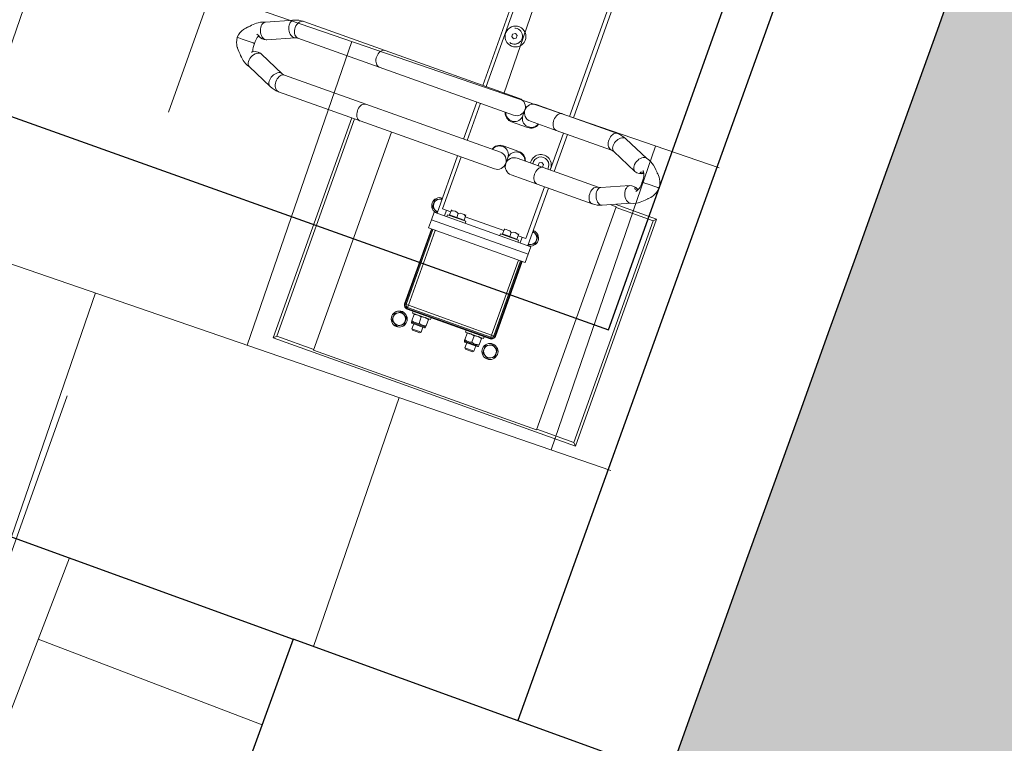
# Model space of a CAD drawing. Header units: metres. Extents: x 134157 to 138734, y 451157 to 455772.
# Tile 456 of 656: x 136560.999 to 136562.225, y 453803.805 to 453804.706. Entities that reach past the tile are written whole.
import ezdxf

# ---------------------------------------------------------------- set-up
doc = ezdxf.new("R2010")
doc.units = ezdxf.units.M
doc.linetypes.add('HIDDEN__G5', pattern=[1.125, 0.75, -0.375])
doc.linetypes.add('TR18X20__G2', pattern=[2.6, 1, -0.4, 0, -0.4, 0, -0.4, 0, -0.4])
doc.layers.add('-DR-alg-hulplijnen', color=210, linetype='Continuous', plot=False)
doc.layers.add('-DR-alg-hulplijnen kantverharding asflast nieuwe fietsstraat', color=7, linetype='Continuous', true_color=0xff9429, plot=False)
doc.layers.add('-DR-nw-gr-arc-gras', color=7, linetype='Continuous', true_color=0xb5d5a4)
for name, color, linetype in [('-DR-nw-inr-fietsparkeren Tulip enkele beugel', 2, 'Continuous'), ('-DR-nw-inr-fietsparkeren Tulip Traverse', 2, 'Continuous'), ('-DR-nw-maatvoering', 3, 'Continuous'), ('-DR-nw-vh-band 18-20x25', 2, 'TR18X20__G2'), ('-DR-nw-vh-band inritband 500x140x500mm', 2, 'Continuous'), ('-DR-nw-vh-kantverharding', 3, 'Continuous'), ('-DR-nw-vh-scheiding verhardingen trottoir', 1, 'Continuous'), ('VELOPA-FIG15', 1, 'Continuous'), ('VELOPA-FIG25', 1, 'Continuous')]:
    doc.layers.add(name, color=color, linetype=linetype)
for name, color, linetype, lineweight in [('-DR-nw-rio-HWA 125', 170, 'HIDDEN__G5', 13), ('-DR-nw-vh-arc-dubbelklinkers inritten', 253, 'Continuous', 9), ('-DR-nw-vh-arc-tegels 300x300x45', 253, 'Continuous', 9)]:
    doc.layers.add(name, color=color, linetype=linetype, lineweight=lineweight)
doc.layers.add('-DR-nw-vh-arc-asfalt fietsstraat rood', color=7, linetype='Continuous', lineweight=9, true_color=0xdfbfc7)
doc.layers.add('-DR-nw-vh-arc-sbs kf bruinrood rabat halfsteens', color=7, linetype='Continuous', lineweight=9, true_color=0xb88485)
doc.styles.add('2-5TXT', font='arial.ttf')
doc.styles.add('Drong', font='txt', dxfattribs={"height": 1.8})
doc.dimstyles.new('Drong', dxfattribs={"dimtxt": 1.8, "dimasz": 2.5, "dimexe": 0, "dimexo": 0, "dimgap": 0.9, "dimtad": 1, "dimzin": 0, "dimdsep": 46, "dimtxsty": 'Drong', "dimblk": 'dimblk-wit', "dimcen": 0, "dimse1": 1, "dimse2": 1, "dimclrd": 256, "dimclre": 1, "dimclrt": 7, "dimadec": 0, "dimazin": 0, "dimtfac": 1, "dimtmove": 0, "dimatfit": 3, "dimfxl": 1, "dimtolj": 1, "dimtzin": 0, "dimarcsym": 0})
doc.dimstyles.new('VELOPA-drukwerk', dxfattribs={"dimscale": 0, "dimtxt": 2.5, "dimasz": 2, "dimexe": 1, "dimexo": 1, "dimgap": 1, "dimtad": 1, "dimdec": 0, "dimdsep": 46, "dimtxsty": '2-5TXT', "dimcen": 8, "dimadec": 1, "dimazin": 0, "dimtfac": 1, "dimtdec": 0, "dimtmove": 0, "dimatfit": 3, "dimfxl": 1, "dimtolj": 1, "dimtzin": 0, "dimarcsym": 0})
pattern_1 = [(115.335625, (136419.71802, 453326.2367), (-0.223681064, -0.105903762), [0.06, -0.187485]), (205.335625, (136419.71802, 453326.2367), (0.105903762, -0.223681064), [0.06, -0.187485])]

# ---------------------------------------------------------------- blocks, each defined once
blk = doc.blocks.new('*U624')
blk.add_lwpolyline([(1.8773, 5.1697), (1.4073, 5.3404), (1.2366, 4.8704), (1.7066, 4.6997)])
blk = doc.blocks.new('dimblk-wit')
at = {"color": 7}
blk.add_line((0, -0.33333), (0, 0.33333), dxfattribs=at)
blk.add_solid([(0, 0), (-0.8, 0.2), (-0.8, -0.2)], dxfattribs=at)
blk = doc.blocks.new('*D625')
at = {"layer": '-DR-nw-maatvoering', "lineweight": -2, "transparency": 16777216}
blk.add_line((136560.9555, 453798.7543), (136562.4914, 453802.984), dxfattribs=at)
at = {"layer": 'Defpoints', "color": 0, "transparency": 16777216}
for p in [(136561.3391, 453803.9344, 1.914), (136562.6621, 453803.454), (136559.4619, 453798.7647, 1.914)]:
    blk.add_point(p, dxfattribs=at)
at = {"layer": '-DR-nw-maatvoering', "lineweight": -2, "transparency": 16777216, "xscale": 0.5, "yscale": 0.5, "zscale": 0.5}
for p, rotation in [((136562.6621, 453803.454), 70.04276872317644), ((136560.7849, 453798.2843), 250.0427687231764)]:
    blk.add_blockref('dimblk-wit', p, dxfattribs=dict(at, rotation=rotation))
at = {"layer": '-DR-nw-maatvoering', "color": 7, "transparency": 16777216, "insert": (136561.3816, 453800.9933), "char_height": 0.36, "attachment_point": 5, "rotation": 70.0428, "style": 'Drong'}
blk.add_mtext('\\A1;5.50', dxfattribs=at)
blk = doc.blocks.new('*D482')
at = {"layer": '-DR-alg-hulplijnen', "color": 0, "lineweight": -2, "ltscale": 4, "transparency": 16777216}
for p, q in [((0, -770.7), (0, -1064.7)), ((3625, -770.7), (3625, -1064.7)), ((41.4, -1044), (3583.6, -1044))]:
    blk.add_line(p, q, dxfattribs=at)
at = {"layer": '-DR-alg-hulplijnen', "color": 0, "ltscale": 4, "transparency": 16777216}
for points in [[(41.4, -1037.1), (41.4, -1050.9), (0, -1044)], [(3583.6, -1037.1), (3583.6, -1050.9), (3625, -1044)]]:
    blk.add_solid(points, dxfattribs=at)
at = {"layer": 'Defpoints', "color": 0, "ltscale": 4, "transparency": 16777216}
for p in [(0, -750), (3625, -750), (3625, -1044)]:
    blk.add_point(p, dxfattribs=at)
at = {"layer": '-DR-alg-hulplijnen', "color": 0, "ltscale": 4, "transparency": 16777216, "insert": (1812.5, -996.8), "char_height": 51.79, "attachment_point": 5, "style": '2-5TXT'}
blk.add_mtext('\\A1;3625', dxfattribs=at)
blk = doc.blocks.new('Tulip Traverse')
at = {"layer": 'VELOPA-FIG15', "color": 252, "linetype": 'Continuous', "lineweight": 9}
for p, q in [((2945, -64), (2945, 64)), ((2935, 50), (2927.5, 50)), ((2956, 55), (3055, 55)), ((3055, 60), (3055, 59.3)), ((3055, 58), (3055, 59.3)), ((3055, 55), (3055, 58)), ((3055, 55), (3055, -55)), ((3058, 55), (3055, 55)), ((3059.3, 55), (3058, 55)), ((3060, 55), (3059.3, 55)), ((3073.5, 25.6), (3073.5, 44.4)), ((3073.5, -44.4), (3073.5, -25.6)), ((2935, -50), (2927.5, -50)), ((3055, -55), (2956, -55)), ((3055, -55), (3058, -55)), ((3055, -55), (3055, -58)), ((3055, -58), (3055, -59.3)), ((3055, -59.3), (3055, -60)), ((3059.3, -55), (3058, -55)), ((3060, -55), (3059.3, -55))]:
    blk.add_line(p, q, dxfattribs=at)
at = {"layer": 'VELOPA-FIG15', "color": 252, "linetype": 'Continuous', "lineweight": 9, "flags": 128}
for points in [[(2788.7, 121.5), (2788.4, 120.9), (2787.6, 119.9), (2786.5, 119.2), (2785.2, 118.6), (2783.6, 118.3), (2781.9, 118.2), (2780.1, 118.4), (2778.2, 118.8), (2776.3, 119.4), (2774.5, 120.2), (2772.9, 121.3), (2771.4, 122.4), (2770.2, 123.7), (2769.2, 125.1), (2768.6, 126.4), (2768.2, 127.8), (2768.2, 129.1), (2768.6, 130.3)], [(2836.3, 121.5), (2836.6, 120.9), (2837.4, 119.9), (2838.5, 119.2), (2839.8, 118.6), (2841.4, 118.3), (2843.1, 118.2), (2844.9, 118.4), (2846.8, 118.8), (2848.7, 119.4), (2850.5, 120.2), (2852.1, 121.3), (2853.6, 122.4), (2854.8, 123.7), (2855.8, 125.1), (2856.4, 126.4), (2856.8, 127.8), (2856.8, 129.1), (2856.4, 130.3)], [(2788, 118.1), (2787.8, 116.8), (2787.3, 115.5), (2786.4, 114.4), (2785.3, 113.3), (2783.9, 112.4), (2782.2, 111.7), (2780.4, 111.2), (2778.5, 110.9), (2776.5, 110.9), (2774.6, 111), (2772.7, 111.4), (2770.9, 112.1), (2769.4, 112.9), (2768.1, 113.8), (2767.1, 115), (2766.4, 116.2), (2766, 117.4), (2766, 118.1)], [(2837, 118.1), (2837.2, 116.8), (2837.7, 115.5), (2838.6, 114.4), (2839.7, 113.3), (2841.1, 112.4), (2842.8, 111.7), (2844.6, 111.2), (2846.5, 110.9), (2848.5, 110.9), (2850.4, 111), (2852.3, 111.4), (2854.1, 112.1), (2855.6, 112.9), (2856.9, 113.8), (2857.9, 115), (2858.6, 116.2), (2859, 117.4), (2859, 118.1)], [(2788, 45.1), (2787.8, 43.9), (2787.3, 42.6), (2786.4, 41.4), (2785.3, 40.4), (2783.9, 39.5), (2782.2, 38.8), (2780.4, 38.3), (2778.5, 38), (2776.5, 37.9), (2774.6, 38.1), (2772.7, 38.5), (2770.9, 39.1), (2769.4, 39.9), (2768.1, 40.9), (2767.1, 42), (2766.4, 43.2), (2766, 44.5), (2766, 45.1)], [(2837, 45.1), (2837.2, 43.9), (2837.7, 42.6), (2838.6, 41.4), (2839.7, 40.4), (2841.1, 39.5), (2842.8, 38.8), (2844.6, 38.3), (2846.5, 38), (2848.5, 37.9), (2850.4, 38.1), (2852.3, 38.5), (2854.1, 39.1), (2855.6, 39.9), (2856.9, 40.9), (2857.9, 42), (2858.6, 43.2), (2859, 44.5), (2859, 45.1)], [(2788, -189), (2787.8, -190.3), (2787.3, -191.6), (2786.4, -192.7), (2785.3, -193.8), (2783.9, -194.7), (2782.2, -195.4), (2780.4, -196), (2778.5, -196.3), (2776.5, -196.3), (2774.6, -196.1), (2772.7, -195.7), (2770.9, -195.1), (2769.4, -194.3), (2768.1, -193.3), (2767.1, -192.2), (2766.4, -190.9), (2766, -189.6), (2766, -189)], [(2837, -189), (2837.2, -190.3), (2837.7, -191.6), (2838.6, -192.7), (2839.7, -193.8), (2841.1, -194.7), (2842.8, -195.4), (2844.6, -196), (2846.5, -196.3), (2848.5, -196.3), (2850.4, -196.1), (2852.3, -195.7), (2854.1, -195.1), (2855.6, -194.3), (2856.9, -193.3), (2857.9, -192.2), (2858.6, -190.9), (2859, -189.6), (2859, -189)], [(2788, -296.7), (2787.8, -298.1), (2787.3, -299.3), (2786.4, -300.5), (2785.3, -301.6), (2783.9, -302.5), (2782.2, -303.2), (2780.4, -303.7), (2778.5, -304), (2776.5, -304.1), (2774.6, -303.9), (2772.7, -303.5), (2770.9, -302.9), (2769.4, -302.1), (2768.1, -301.1), (2767.1, -299.9), (2766.4, -298.7), (2766, -297.4), (2766, -296.7)], [(2789.1, -301.9), (2788.9, -303.2), (2788.4, -304.6), (2787.6, -306), (2786.5, -307.3), (2785.2, -308.6), (2783.6, -309.7), (2781.9, -310.6), (2780.1, -311.4), (2778.2, -311.9), (2776.3, -312.1), (2774.5, -312.2), (2772.9, -312), (2771.4, -311.5), (2770.2, -310.8), (2769.2, -309.9), (2768.6, -308.9)], [(2788.7, -300), (2788.9, -300.6), (2789.1, -301.9)], [(2836.3, -300), (2836.1, -300.6), (2835.9, -301.9)], [(2835.9, -301.9), (2836.1, -303.2), (2836.6, -304.6), (2837.4, -306), (2838.5, -307.3), (2839.8, -308.6), (2841.4, -309.7), (2843.1, -310.6), (2844.9, -311.4), (2846.8, -311.9), (2848.7, -312.1), (2850.5, -312.2), (2852.1, -312), (2853.6, -311.5), (2854.8, -310.8), (2855.8, -309.9), (2856.4, -308.9)], [(2837, -296.7), (2837.2, -298.1), (2837.7, -299.3), (2838.6, -300.5), (2839.7, -301.6), (2841.1, -302.5), (2842.8, -303.2), (2844.6, -303.7), (2846.5, -304), (2848.5, -304.1), (2850.4, -303.9), (2852.3, -303.5), (2854.1, -302.9), (2855.6, -302.1), (2856.9, -301.1), (2857.9, -299.9), (2858.6, -298.7), (2859, -297.4), (2859, -296.7)]]:
    blk.add_lwpolyline(points, dxfattribs=at)
at = {"layer": 'VELOPA-FIG25', "color": 252, "linetype": 'Continuous', "lineweight": 9}
for p, q in [((2850, 200), (2850, 145)), ((2853.5, 196.5), (2850, 200)), ((3150, 200), (2850, 200)), ((2853.5, 196.5), (2853.5, 147.5)), ((3146.5, 196.5), (2853.5, 196.5)), ((3146.5, 196.5), (3150, 200)), ((3146.5, 147.5), (3146.5, 196.5)), ((3150, -200), (3150, 200)), ((2812.5, 188.4), (2812.5, 190)), ((2812.5, 188), (2812.5, 188.4)), ((2812.5, 174), (2812.5, 188)), ((2812.5, 174), (2812.5, 173.7)), ((2812.5, 173.7), (2812.5, 167.5)), ((2782.8, 163), (2768.6, 130.3)), ((2856.4, 130.3), (2842.2, 163)), ((2788.7, 121.5), (2803.1, 154.4)), ((2821.9, 154.4), (2836.3, 121.5)), ((2852.5, 147.5), (2852.5, 139.3)), ((3147.5, 147.5), (2852.5, 147.5)), ((3147.5, -147.5), (3147.5, 147.5)), ((2766, 118.1), (2766, 45.1)), ((2788, 45.1), (2788, 118.1)), ((2837, 118.1), (2837, 45.1)), ((2859, 45.1), (2859, 118.1)), ((2929.6, 68), (2920.4, 68)), ((2935, -64), (2935, 64)), ((2935, 64), (2945, 64)), ((2945, 64), (2956, 64)), ((2956, -64), (2956, 64)), ((3079.6, 68), (3070.4, 68)), ((2766, 60), (2484, 60)), ((2766, 54.7), (2484, 54.7)), ((2837, 60), (2788, 60)), ((2837, 54.7), (2788, 54.7)), ((2935, 60), (2859, 60)), ((2927.5, 54.7), (2859, 54.7)), ((2927.5, 44.5), (2927.5, 54.7)), ((3055, 60), (2956, 60)), ((3055, 59.3), (2956, 59.3)), ((3055, 58), (2956, 58)), ((3058, -55), (3058, 55)), ((3059.3, -55), (3059.3, 55)), ((3060, 55), (3060, -55)), ((3070.4, 52), (3079.6, 52)), ((2766, 45.1), (2766, 10.8)), ((2788, 10.8), (2788, 45.1)), ((2831.5, 41.5), (2833.3, 44.5)), ((2833.3, 38.5), (2831.5, 41.5)), ((2833.3, 44.5), (2836.7, 44.5)), ((2836.7, 38.5), (2833.3, 38.5)), ((2836.7, 44.5), (2837, 44)), ((2837, 39), (2836.7, 38.5)), ((2837, 45.1), (2837, 10.8)), ((2859, 10.8), (2859, 45.1)), ((2925, 44.5), (2925, 44.5)), ((2926.5, 44.5), (2925, 44.5)), ((2931.8, 44.5), (2926.5, 44.5)), ((2932.5, 44.5), (2931.8, 44.5)), ((2931.8, 44.5), (2931.8, 39.7)), ((2931.8, 39.7), (2931.8, 35)), ((2935, 47), (2932.5, 47)), ((2932.5, 23), (2932.5, 47)), ((3062.5, 47), (3060, 47)), ((3062.5, 47), (3062.5, 23)), ((3062.5, 44.5), (3062.5, 44.5)), ((3063.2, 44.5), (3062.5, 44.5)), ((3063, 41), (3062.5, 41)), ((3071.8, 44.5), (3063.2, 44.5)), ((3071.8, 44.5), (3072.5, 44.5)), ((3072.5, 44.5), (3072.5, 44.5)), ((3073.5, 44.4), (3072.5, 44.4)), ((3074.5, 26.6), (3074.5, 43.4)), ((3081.2, 41), (3074.5, 41)), ((3082.5, 39.7), (3081.2, 41)), ((3081.2, 29), (3081.2, 41)), ((3082.5, 30.2), (3082.5, 39.7)), ((2925, 25.5), (2925, 25.5)), ((2925, 25.5), (2926.5, 25.5)), ((2926.5, 35), (2931.8, 35)), ((2931.8, 25.5), (2926.5, 25.5)), ((2927.5, -25.5), (2927.5, 25.5)), ((2931.8, 35), (2931.8, 30.2)), ((2931.8, 30.2), (2931.8, 25.5)), ((2931.8, 25.5), (2932.5, 25.5)), ((3062.5, 29), (3063, 29)), ((3062.5, 25.5), (3062.5, 25.5)), ((3063.2, 25.5), (3062.5, 25.5)), ((3071.8, 35), (3063.2, 35)), ((3071.8, 25.5), (3063.2, 25.5)), ((3071.8, 25.5), (3072.5, 25.5)), ((3072.5, 25.6), (3073.5, 25.6)), ((3072.5, 25.5), (3072.5, 25.5)), ((3074.5, 29), (3081.2, 29)), ((3081.2, 29), (3082.5, 30.2)), ((2932.5, 23), (2935, 23)), ((3060, 23), (3062.5, 23)), ((2772.7, 0.6), (2772.7, -1.1)), ((2796.7, -10.8), (2796.7, 10.2)), ((2828.3, 10.2), (2828.3, -10.8)), ((2852.3, -1.1), (2852.3, 0.6)), ((2766, -11.3), (2766, -189)), ((2777, -0.3), (2784.5, -0.3)), ((2784.7, -0.3), (2784.5, -0.3)), ((2788, -189), (2788, -11.3)), ((2837, -11.3), (2837, -189)), ((2840.5, -0.3), (2840.3, -0.3)), ((2840.5, -0.3), (2848, -0.3)), ((2859, -189), (2859, -11.3)), ((2935, -23), (2932.5, -23)), ((2932.5, -47), (2932.5, -23)), ((3062.5, -23), (3060, -23)), ((3062.5, -23), (3062.5, -47)), ((2925, -25.5), (2925, -25.5)), ((2926.5, -25.5), (2925, -25.5)), ((2931.8, -25.5), (2926.5, -25.5)), ((2926.5, -35), (2931.8, -35)), ((2932.5, -25.5), (2931.8, -25.5)), ((2931.8, -25.5), (2931.8, -30.2)), ((2931.8, -30.2), (2931.8, -35)), ((2931.8, -35), (2931.8, -39.8)), ((3062.5, -25.5), (3062.5, -25.5)), ((3063.2, -25.5), (3062.5, -25.5)), ((3063, -29), (3062.5, -29)), ((3071.8, -25.5), (3063.2, -25.5)), ((3071.8, -35), (3063.2, -35)), ((3071.8, -25.5), (3072.5, -25.5)), ((3072.5, -25.5), (3072.5, -25.5)), ((3073.5, -25.6), (3072.5, -25.6)), ((3074.5, -43.4), (3074.5, -26.6)), ((3081.2, -29), (3074.5, -29)), ((3082.5, -30.2), (3081.2, -29)), ((3081.2, -41), (3081.2, -29)), ((3082.5, -39.8), (3082.5, -30.2)), ((2691.5, -43.5), (2693.3, -40.5)), ((2693.3, -46.5), (2691.5, -43.5)), ((2693.3, -40.5), (2696.7, -40.5)), ((2696.7, -46.5), (2693.3, -46.5)), ((2696.7, -40.5), (2698.5, -43.5)), ((2698.5, -43.5), (2696.7, -46.5)), ((2925, -44.5), (2925, -44.5)), ((2925, -44.5), (2926.5, -44.5)), ((2931.8, -44.5), (2926.5, -44.5)), ((2927.5, -55.3), (2927.5, -44.5)), ((2931.8, -39.8), (2931.8, -44.5)), ((2931.8, -44.5), (2932.5, -44.5)), ((2932.5, -47), (2935, -47)), ((3060, -47), (3062.5, -47)), ((3062.5, -41), (3063, -41)), ((3062.5, -44.5), (3062.5, -44.5)), ((3063.2, -44.5), (3062.5, -44.5)), ((3071.8, -44.5), (3063.2, -44.5)), ((3071.8, -44.5), (3072.5, -44.5)), ((3072.5, -44.4), (3073.5, -44.4)), ((3072.5, -44.5), (3072.5, -44.5)), ((3074.5, -41), (3081.2, -41)), ((3081.2, -41), (3082.5, -39.8)), ((2655.2, -55.3), (2766, -55.3)), ((2766, -60), (2655.2, -60)), ((2788, -55.3), (2837, -55.3)), ((2837, -60), (2788, -60)), ((2859, -55.3), (2927.5, -55.3)), ((2935, -60), (2859, -60)), ((3055, -58), (2956, -58)), ((2956, -59.3), (3055, -59.3)), ((3055, -60), (2956, -60)), ((3079.6, -52), (3070.4, -52)), ((2920.4, -68), (2929.6, -68)), ((2935, -64), (2945, -64)), ((2945, -64), (2956, -64)), ((3070.4, -68), (3079.6, -68)), ((2859, -147.5), (3147.5, -147.5)), ((3146.5, -196.5), (3146.5, -147.5)), ((2766, -189), (2766, -296.7)), ((2788, -296.7), (2788, -189)), ((2837, -189), (2837, -296.7)), ((2859, -296.7), (2859, -189)), ((2859, -196.5), (3146.5, -196.5)), ((2859, -200), (3150, -200)), ((3146.5, -196.5), (3150, -200)), ((2803.1, -332.4), (2788.7, -300)), ((2836.3, -300), (2821.9, -332.4)), ((2768.6, -308.9), (2782.9, -341.3)), ((2842.1, -341.3), (2856.4, -308.9)), ((2803.2, -332.7), (2803.1, -332.4)), ((2821.9, -332.4), (2821.8, -332.7)), ((2812.5, -346.7), (2812.5, -345)), ((2812.5, -346.7), (2812.5, -347.1)), ((2812.5, -361.4), (2812.5, -347.1)), ((2812.5, -361.7), (2812.5, -361.4)), ((2812.5, -367.9), (2812.5, -361.7))]:
    blk.add_line(p, q, dxfattribs=at)
at = {"layer": 'VELOPA-FIG25', "color": 252, "linetype": 'Continuous', "lineweight": 9, "flags": 128}
for points in [[(2812.5, 190), (2809.1, 189.5), (2806.3, 188.7), (2803.8, 187.6), (2802.1, 186.7), (2801, 186.1), (2800.5, 185.7), (2799.7, 185.2), (2798.1, 183.9), (2796.5, 182.3), (2795.9, 181.5), (2795.2, 180.9), (2793.9, 179.8), (2792.5, 178.5), (2790.2, 176.1), (2788, 173.6), (2786.6, 171.5), (2785.1, 169), (2783.7, 166), (2782.6, 162.3)], [(2842.4, 162.3), (2841.3, 166), (2839.9, 169), (2838.4, 171.5), (2837, 173.6), (2834.1, 176.9), (2832.5, 178.5), (2831.1, 179.8), (2830.4, 180.4), (2829.8, 180.9), (2829.1, 181.5), (2828.5, 182.3), (2826.9, 183.9), (2825.3, 185.2), (2824.2, 186), (2823.5, 186.4), (2822.4, 187), (2820.8, 187.8), (2818.7, 188.7), (2815.9, 189.5), (2812.5, 190)], [(2782.7, 162.3), (2782.6, 161.4), (2782.8, 159.9), (2783.3, 158.4), (2784.3, 156.9), (2785.6, 155.5), (2787.2, 154.2), (2789, 153.1), (2791, 152.2), (2793, 151.6), (2795, 151.2), (2797, 151.1), (2798.8, 151.4), (2800.4, 151.9), (2801.7, 152.6), (2802.7, 153.6), (2803.1, 154.5)], [(2801.7, 165.8), (2802.2, 164.9), (2802.7, 163.8), (2803, 162.7), (2803, 162), (2802.9, 161.5), (2802.6, 161.3), (2802.1, 161.4), (2801.5, 161.9), (2801, 162.6), (2800.8, 163.7), (2800.7, 164.7), (2800.7, 165.2)], [(2812.5, 167.4), (2815.1, 167.6), (2817.4, 167.4), (2819.3, 167.1), (2820.8, 166.7), (2823.1, 165.9), (2825, 164.8), (2825.7, 164.2), (2826.1, 163.9), (2826.2, 163.8), (2826.2, 163.9)], [(2842.3, 162.3), (2842.5, 161.4), (2842.3, 159.9), (2841.7, 158.4), (2840.7, 156.9), (2839.4, 155.5), (2837.8, 154.2), (2836, 153.1), (2834, 152.2), (2832, 151.6), (2830, 151.2), (2828, 151.1), (2826.2, 151.4), (2824.6, 151.9), (2823.3, 152.6), (2822.3, 153.6), (2821.9, 154.5)], [(2822, 162.2), (2822.1, 161.6), (2822.3, 161.4), (2822.8, 161.4), (2823.4, 161.7), (2824, 162.5), (2824.2, 163.6), (2824.3, 164.7), (2824.3, 165.2)], [(2920.4, 68), (2919.4, 66.3), (2918.4, 64.5), (2916.9, 61.9), (2915.8, 60)], [(2934.2, 60), (2933.3, 61.7), (2932.2, 63.5), (2930.7, 66.1), (2929.6, 68)], [(3070.4, 68), (3069.4, 66.3), (3068.4, 64.5), (3066.9, 61.9), (3065.8, 60)], [(3084.2, 60), (3083.3, 61.7), (3082.2, 63.5), (3080.7, 66.1), (3079.6, 68)], [(3065.8, 60), (3066.7, 58.3), (3067.8, 56.5), (3069.3, 53.9), (3070.4, 52)], [(3079.6, 52), (3080.6, 53.7), (3081.6, 55.5), (3083.1, 58.1), (3084.2, 60)], [(3063.2, 44.5), (3062.6, 41.3), (3062.6, 41)], [(3072.4, 41), (3072.4, 41.5), (3071.8, 44.5)], [(3062.6, 29), (3062.6, 28.5), (3063.2, 25.5)], [(3071.8, 25.5), (3072.4, 28.7), (3072.4, 29)], [(2700, -34.8), (2698.3, -34), (2696.4, -33.6), (2694.5, -33.5), (2692.6, -33.8), (2690.8, -34.4), (2689.2, -35.4), (2687.8, -36.6), (2686.6, -38.1), (2685.7, -39.8), (2685.2, -41.6), (2685, -43.5), (2685.2, -45.4), (2685.4, -46.2), (2685.2, -45.4), (2685, -43.5), (2685.2, -41.6), (2685.7, -39.8), (2686.6, -38.1), (2687.8, -36.6), (2689.2, -35.4), (2690.8, -34.4), (2692.6, -33.8), (2694.5, -33.5), (2696.4, -33.6), (2698.3, -34), (2700, -34.8), (2701.5, -35.9), (2702.9, -37.3), (2703.9, -38.9), (2704.6, -40.7), (2705, -42.5), (2705, -44.5), (2704.6, -46.2)], [(3063.2, -25.5), (3062.6, -28.7), (3062.6, -29)], [(3072.4, -29), (3072.4, -28.5), (3071.8, -25.5)], [(3062.6, -41), (3062.6, -41.5), (3063.2, -44.5)], [(3071.8, -44.5), (3072.4, -41.3), (3072.4, -41)], [(2915.8, -60), (2916.7, -61.7), (2917.8, -63.5), (2919.3, -66.1), (2920.4, -68)], [(2929.6, -68), (2930.6, -66.3), (2931.6, -64.5), (2933.1, -61.9), (2934.2, -60)], [(3070.4, -52), (3069.4, -53.7), (3068.4, -55.5), (3066.9, -58.1), (3065.8, -60)], [(3065.8, -60), (3066.7, -61.7), (3067.8, -63.5), (3069.3, -66.1), (3070.4, -68)], [(3084.2, -60), (3083.3, -58.3), (3082.2, -56.5), (3080.7, -53.9), (3079.6, -52)], [(3079.6, -68), (3080.6, -66.3), (3081.6, -64.5), (3083.1, -61.9), (3084.2, -60)], [(2782.9, -341.1), (2783.7, -344), (2785.1, -347), (2786.6, -349.5), (2787.9, -351.4), (2790.9, -354.8), (2792.5, -356.4), (2794, -357.7), (2794.6, -358.3), (2795.2, -358.8), (2795.8, -359.4), (2796.5, -360.2), (2798.1, -361.8), (2799.7, -363.1), (2800.8, -363.9), (2801.5, -364.3), (2802.6, -364.9), (2804.2, -365.7), (2806.3, -366.6), (2809.1, -367.4), (2812.5, -367.9)], [(2783, -341.3), (2783.3, -342), (2784.3, -343.1), (2785.6, -343.9), (2787.2, -344.4), (2789, -344.6), (2791, -344.6), (2793, -344.2), (2795, -343.6), (2797, -342.7), (2798.8, -341.5), (2800.4, -340.2), (2801.7, -338.8), (2802.7, -337.3), (2803.3, -335.8), (2803.5, -334.3)], [(2802.3, -342.7), (2802.2, -342.9), (2801.6, -343.9), (2801, -345.1), (2800.8, -345.9), (2800.7, -346.2), (2800.7, -346.2)], [(2803.5, -334.3), (2803.3, -332.9), (2803, -332.4)], [(2812.5, -367.9), (2815.9, -367.4), (2818.7, -366.6), (2821.2, -365.5), (2822.9, -364.7), (2824, -364), (2824.5, -363.6), (2825.3, -363.1), (2826.9, -361.8), (2828.5, -360.2), (2829.2, -359.4), (2829.8, -358.8), (2830.4, -358.3), (2831, -357.7), (2832.5, -356.4), (2834.1, -354.8), (2837.1, -351.4), (2838.5, -349.5), (2839.9, -347), (2841.3, -344), (2842.1, -341.1)], [(2821.7, -333.1), (2821.2, -335), (2821, -337.3), (2821.3, -339.4), (2821.8, -341.1), (2822.9, -343.5), (2823.4, -344.3), (2823.8, -344.9), (2824, -345.3), (2824, -345.3)], [(2821.6, -334.3), (2821.8, -332.9), (2822, -332.4)], [(2842, -341.3), (2841.7, -342), (2840.7, -343.1), (2839.4, -343.9), (2837.8, -344.4), (2836, -344.6), (2834, -344.6), (2832, -344.2), (2830, -343.6), (2828, -342.7), (2826.2, -341.5), (2824.6, -340.2), (2823.3, -338.8), (2822.3, -337.3), (2821.8, -335.8), (2821.6, -334.3)]]:
    blk.add_lwpolyline(points, dxfattribs=at)
at = {"layer": 'VELOPA-FIG25', "color": 252, "linetype": 'Continuous', "lineweight": 9}
for centre, radius in [((3075, 60), 10), ((3075, 60), 7.99), ((2695, -42), 13), ((3075, -60), 10), ((3075, -60), 7.99)]:
    blk.add_circle(centre, radius, dxfattribs=at)
for centre, radius, start, end in [((2810, 149.1), 18.5, 82.1107, 127.3754), ((2791.7, 159), 12.3, 338.4992, 33.8567), ((2831.6, 158.8), 10.6, 147.1939, 204.3385), ((2829.5, 161.4), 7.59, 145.259, 174.2319), ((2796.4, 118), 30.4, 156.2878, 179.9032), ((2828.5, 118), 30.5, 0.1353, 23.6737), ((2796.4, 118), 8.35, 155.7767, 179.7133), ((2828.5, 118), 8.53, 0.5438, 23.9662), ((2925, 60), 10, 0, 180), ((2925, 60), 7.99, 0, 180), ((2835, 41.5), 13, 81.1456, 278.8544), ((2835, 41.5), 10, 78.4571, 281.5429), ((3055, 55), 5, 0, 90), ((3055, 55), 4.33, 0, 90), ((3055, 55), 3, 0, 90), ((2933.7, 39.7), 8.65, 146.7092, 213.2908), ((2933.7, 39.7), 8.65, 146.7092, 213.2908), ((3078.4, 39.7), 15.9, 162.623, 197.377), ((3056.6, 39.7), 15.9, 342.623, 17.377), ((3073.5, 43.4), 1, 0, 90), ((2933.7, 30.2), 8.65, 146.7092, 213.2908), ((2933.7, 30.2), 8.65, 146.7092, 213.2908), ((3078.4, 30.2), 15.9, 162.623, 197.377), ((3056.6, 30.2), 15.9, 342.623, 17.377), ((3073.5, 26.6), 1, 270, 0), ((2784.6, 10.7), 11, 269.9037, 72.138), ((2784.7, 10.2), 12, 0, 73.7845), ((2840.4, 10.2), 12, 106.2055, 180), ((2840.4, 10.7), 11, 107.862, 270.0963), ((2777, 10.8), 11, 180, 0), ((2848, 10.8), 11, 180, 0), ((2777, -11.3), 11, 0, 180), ((2784.7, -11.2), 11, 287.5246, 90.0271), ((2784.7, -10.8), 12, 286.2155, 0), ((2840.4, -10.8), 12, 180, 253.7945), ((2840.3, -11.2), 11, 89.9725, 252.4757), ((2848, -11.3), 11, 0, 180), ((2695, -43.5), 10, 344.534, 60), ((2933.7, -30.2), 8.65, 146.7092, 213.2908), ((2933.7, -30.2), 8.65, 146.7092, 213.2908), ((2933.7, -39.8), 8.65, 146.7092, 213.2908), ((2933.7, -39.8), 8.65, 146.7092, 213.2908), ((3078.4, -30.2), 15.9, 162.623, 197.377), ((3078.4, -39.8), 15.9, 162.623, 197.377), ((3056.6, -30.2), 15.9, 342.623, 17.377), ((3056.6, -39.8), 15.9, 342.623, 17.377), ((3073.5, -26.6), 1, 0, 90), ((3073.5, -43.4), 1, 270, 0), ((2925, -60), 10, 180, 270), ((2925, -60), 7.99, 180, 0), ((2925, -60), 10, 270, 0), ((3055, -55), 4.33, 270, 0), ((3055, -55), 3, 270, 0), ((3055, -55), 5, 270, 0), ((2796, -296.7), 30, 180.1477, 204.0062), ((2796, -296.7), 7.99, 180.6174, 204.3415), ((2829.2, -296.7), 7.81, 335.369, 359.6722), ((2829.2, -296.7), 29.8, 335.952, 359.8941), ((2793.8, -337), 10.2, 326.0086, 22.3666), ((2809.8, -326.1), 19.1, 245.4327, 277.969), ((2814.9, -324.6), 20.6, 263.2014, 292.8477)]:
    blk.add_arc(centre, radius, start, end, dxfattribs=at)
blk = doc.blocks.new('Tulip fietsenrek rail')
at = {"layer": '-DR-alg-hulplijnen'}
blk.add_lwpolyline([(3150, -1935), (3150, -10), (150, -10), (150, -1935)], close=True, dxfattribs=at)
at = {"layer": 'VELOPA-FIG15'}
blk.add_blockref('Tulip Traverse', (150, -200), dxfattribs=at)
blk = doc.blocks.new('Fietsenrek Tulip enkel')
at = {"layer": '-DR-alg-hulplijnen', "ltscale": 4}
dim = blk.add_linear_dim(base=(3625, -1044), p1=(0, -750), p2=(3625, -750), dimstyle='VELOPA-drukwerk', override={"dimscale": 20.716723}, dxfattribs=at)
dim.commit()
dim.dimension.update_dxf_attribs({"geometry": '*D482', "text_midpoint": (1812.5, -996.8)})

msp = doc.modelspace()

# ---------------------------------------------------------------- hatches: boundary and pattern name
at = {"layer": '-DR-nw-gr-arc-gras', "transparency": 33554687}
h = msp.add_hatch(dxfattribs=at)
h.set_pattern_fill('AGR-BOLLEN', color=256, scale=0.1, pattern_type=2)
h.set_pattern_definition(pattern_1)
edge = h.paths.add_edge_path()
edge.add_arc((-7000776.8095, 3043164.5676), 7592527.9974, 340.05675056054, 340.05722562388)
edge.add_line((136455.7816, 453494.2543), (136455.1236, 453494.4934))
edge.add_arc((380495.2224, 364992.5484), 259592.3036, 160.066656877, 160.080445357)
edge.add_line((136433.8323, 453435.7615), (136433.8135, 453435.7683))
edge.add_line((136433.8135, 453435.7683), (136432.1795, 453431.2551))
edge.add_line((136432.1795, 453431.2551), (136432.1983, 453431.2483))
edge.add_line((136432.1983, 453431.2483), (136431.6776, 453429.8696))
edge.add_line((136431.6776, 453429.8696), (136432.3364, 453429.6312))
edge.add_line((136432.3364, 453429.6312), (136434.3093, 453435.0766))
h = msp.add_hatch(dxfattribs=at)
h.set_pattern_fill('AGR-BOLLEN', color=256, scale=0.1, pattern_type=2)
h.set_pattern_definition(pattern_1)
edge = h.paths.add_edge_path()
edge.add_line((136644.2753, 454017.4218), (136643.9351, 454016.4815))
edge.add_line((136643.9351, 454016.4815), (136643.8839, 454016.3403))
edge.add_line((136643.8839, 454016.3403), (136644.5422, 454016.1017))
edge.add_arc((1711333.9831, -116117.4265), 1674723.5818, 160.0956720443, 160.0966573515, ccw=False)
edge.add_line((136654.3469, 454043.1813), (136653.6889, 454043.4199))
edge.add_line((136653.6889, 454043.4199), (136653.6378, 454043.279))
edge.add_line((136653.6378, 454043.279), (136653.2975, 454042.3387))
edge.add_line((136653.2975, 454042.3387), (136644.2753, 454017.4218))
at = {"layer": '-DR-nw-vh-arc-asfalt fietsstraat rood', "transparency": 33554687}
h = msp.add_hatch(color=256, dxfattribs=at)
h.dxf.hatch_style = 1
edge = h.paths.add_edge_path()
edge.add_arc((137987.7467, 453337.2025), 1495.4, 160.0946501, 161.034726)
edge.add_arc((135150.5996, 454312.1876), 1504.6, 340.0567308, 341.034726, ccw=False)
edge.add_line((136564.9699, 453798.9843), (136431.2486, 453430.448))
edge.add_line((136431.2486, 453430.448), (136427.2999, 453431.8791))
edge.add_line((136427.2999, 453431.8791), (136429.6487, 453438.3572))
edge.add_line((136429.6487, 453438.3572), (136561.0218, 453800.4169))
edge.add_arc((135150.5996, 454312.1876), 1500.4, 340.0567308, 341.034726)
edge.add_line((136569.5514, 453824.5651), (136577.7383, 453847.7674))
edge.add_line((136577.7383, 453847.7674), (136586.3288, 453871.4915))
edge.add_line((136586.3288, 453871.4915), (136590.2291, 453869.9266))
edge.add_line((136590.2291, 453869.9266), (136581.6874, 453846.3374))
at = {"layer": '-DR-nw-vh-arc-dubbelklinkers inritten'}
h = msp.add_hatch(dxfattribs=at)
h.set_pattern_fill('AVH-TEGEL_200X200_HALFST', color=256, scale=1.5, angle=159, pattern_type=2)
h.set_pattern_definition([(159, (-53.76551, -150.14049), (-0.33382932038, -0.03252667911), [0.3, -0.3]), (249, (-53.7655, -150.1405), (0.28007412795, -0.10751038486), [])])
h.paths.add_polyline_path([(136561.3391, 453803.9344), (136558.1582, 453805.0895), (136557.9627, 453804.5011), (136556.06, 453803.74), (136554.5421, 453801.9769), (136554.0682, 453800.7233), (136559.4619, 453798.7647)])
at = {"layer": '-DR-nw-vh-arc-sbs kf bruinrood rabat halfsteens', "transparency": 33554687}
h = msp.add_hatch(color=256, dxfattribs=at)
h.dxf.hatch_style = 1
edge = h.paths.add_edge_path()
edge.add_line((136459.8252, 453521.5225), (136459.4492, 453521.659))
edge.add_line((136459.4492, 453521.659), (136466.3562, 453540.6946))
edge.add_line((136466.3562, 453540.6946), (136466.8679, 453542.1046))
edge.add_line((136466.8679, 453542.1046), (136467.0384, 453542.5747))
edge.add_line((136467.0384, 453542.5747), (136467.2089, 453543.0447))
edge.add_line((136467.2089, 453543.0447), (136467.3795, 453543.5147))
edge.add_line((136467.3795, 453543.5147), (136467.55, 453543.9847))
edge.add_line((136467.55, 453543.9847), (136467.7206, 453544.4547))
edge.add_line((136467.7206, 453544.4547), (136467.8911, 453544.9247))
edge.add_line((136467.8911, 453544.9247), (136468.0617, 453545.3948))
edge.add_line((136468.0617, 453545.3948), (136468.2322, 453545.8648))
edge.add_line((136468.2322, 453545.8648), (136468.4028, 453546.3348))
edge.add_line((136468.4028, 453546.3348), (136468.5733, 453546.8048))
edge.add_line((136468.5733, 453546.8048), (136468.7439, 453547.2748))
edge.add_line((136468.7439, 453547.2748), (136468.9144, 453547.7448))
edge.add_line((136468.9144, 453547.7448), (136469.0849, 453548.2148))
edge.add_line((136469.0849, 453548.2148), (136469.2555, 453548.6849))
edge.add_line((136469.2555, 453548.6849), (136496.5226, 453623.832))
edge.add_line((136496.5226, 453623.832), (136532.644, 453723.3812))
edge.add_line((136532.644, 453723.3812), (136552.5129, 453778.1395))
edge.add_line((136552.5129, 453778.1395), (136560.6458, 453800.5533))
edge.add_arc((135150.5996, 454312.1876), 1500, 340.0567308, 341.034726)
edge.add_arc((137987.7467, 453337.2025), 1500, 160.0946501, 161.034726, ccw=False)
edge.add_line((136577.3622, 453847.9036), (136585.9525, 453871.6277))
edge.add_line((136585.9525, 453871.6277), (136586.3288, 453871.4915))
edge.add_line((136586.3288, 453871.4915), (136577.7383, 453847.7674))
edge.add_arc((137987.7467, 453337.2025), 1499.6, 160.0946501, 161.034726)
edge.add_arc((135150.5996, 454312.1876), 1500.4, 340.0567308, 341.034726, ccw=False)
edge.add_line((136561.0218, 453800.4169), (136552.8947, 453778.0188))
edge.add_line((136552.8947, 453778.0188), (136533.0499, 453723.3273))
edge.add_line((136533.0499, 453723.3273), (136496.9029, 453623.7074))
edge.add_line((136496.9029, 453623.7074), (136469.6315, 453548.5484))
edge.add_line((136469.6315, 453548.5484), (136459.8252, 453521.5225))
at = {"layer": '-DR-nw-vh-arc-tegels 300x300x45'}
h = msp.add_hatch(dxfattribs=at)
h.set_pattern_fill('AVH-TEGEL_200X200_HALFST', color=256, scale=2, angle=71, pattern_type=2)
h.set_pattern_definition([(71, (0, 0), (-0.05887645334, 0.44332106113), [0.4, -0.4]), (161, (0, 0), (-0.13022726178, -0.37820743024), [])])
edge = h.paths.add_edge_path()
edge.add_line((136558.1582, 453805.0895), (136561.3391, 453803.9344))
edge.add_line((136561.3391, 453803.9344), (136561.6224, 453803.8315))
edge.add_arc((133775.0821, 454802.1536), 2959.9754, 340.2891352, 340.4421269)
edge.add_line((136564.2782, 453811.2757), (136564.0427, 453811.3595))
edge.add_line((136564.0427, 453811.3595), (136564.1934, 453811.7835))
edge.add_line((136564.1934, 453811.7835), (136564.4284, 453811.6999))
edge.add_arc((135150.5996, 454312.1876), 1499.8, 340.5063144, 340.8182636)
edge.add_line((136567.1324, 453819.4049), (136566.5634, 453819.603))
edge.add_line((136566.5634, 453819.603), (136566.6292, 453819.7919))
edge.add_line((136566.6292, 453819.7919), (136567.1222, 453821.2085))
edge.add_line((136567.1222, 453821.2085), (136567.1877, 453821.3966))
edge.add_line((136567.1877, 453821.3966), (136567.188, 453821.3974))
edge.add_line((136567.188, 453821.3974), (136565.0143, 453823.1027))
edge.add_line((136565.0143, 453823.1027), (136564.1579, 453820.9888))
edge.add_line((136564.1579, 453820.9888), (136564.493, 453820.853))
edge.add_line((136564.493, 453820.853), (136562.7984, 453816.6369))
edge.add_line((136562.7984, 453816.6369), (136562.6121, 453816.7119))
edge.add_line((136562.6121, 453816.7119), (136559.3221, 453808.5699))
edge.add_line((136559.3221, 453808.5699), (136559.5171, 453808.4919))
edge.add_line((136559.5171, 453808.4919), (136558.1582, 453805.0895))

# ---------------------------------------------------------------- linework, layer by layer
at = {"layer": '-DR-alg-hulplijnen kantverharding asflast nieuwe fietsstraat'}
for points in [[(136615.5575, 453953.7113), (136612.5988, 453946.9774), (136593.3968, 453893.9481), (136588.98, 453881.7567), (136586.9297, 453874.6505, -0.015888), (136585.9525, 453871.6277), (136586.3288, 453871.4915), (136577.7383, 453847.7674, 0.004102), (136569.5514, 453824.5651, -0.004267), (136561.0218, 453800.4169), (136429.6487, 453438.3572, 0.002152), (136389.0242, 453324.8767), (136377.1193, 453291.1651), (136363.7665, 453256.9101), (136359.0795, 453243.6376)], [(136615.5575, 453953.7113), (136612.5988, 453946.9774), (136593.3968, 453893.9481), (136588.98, 453881.7567), (136586.9297, 453874.6505, -0.015888), (136585.9525, 453871.6277), (136586.3288, 453871.4915), (136577.7383, 453847.7674, 0.004102), (136569.5514, 453824.5651, -0.004267), (136561.0218, 453800.4169), (136429.6487, 453438.3572, 0.002152), (136389.0242, 453324.8767), (136377.1193, 453291.1651), (136363.7665, 453256.9101), (136363.7281, 453256.8013)]]:
    msp.add_lwpolyline(points, format="xyb", dxfattribs=at)
at = {"layer": '-DR-nw-rio-HWA 125', "flags": 128}
msp.add_lwpolyline([(136555.1283, 453787.6398), (136579.0075, 453854.4832)], dxfattribs=at)
at = {"layer": '-DR-nw-vh-band 18-20x25'}
msp.add_lwpolyline([(136567.1324, 453819.4049, -0.002753), (136561.6191, 453803.8335, -0.002753)], format="xyb", dxfattribs=at)
at = {"layer": '-DR-nw-vh-kantverharding'}
for points in [[(136359.0795, 453243.6376), (136363.7665, 453256.9101), (136377.1193, 453291.1651), (136389.0242, 453324.8767, -0.002152), (136429.6487, 453438.3572), (136561.0218, 453800.4169, 0.004267), (136569.5514, 453824.5651, -0.004102), (136577.7383, 453847.7674), (136586.3288, 453871.4915), (136585.9525, 453871.6277)], [(136363.7281, 453256.8013), (136363.7665, 453256.9101), (136377.1193, 453291.1651), (136389.0242, 453324.8767, -0.002152), (136429.6487, 453438.3572), (136561.0218, 453800.4169, 0.004267), (136569.5514, 453824.5651, -0.004102), (136577.7383, 453847.7674), (136586.3288, 453871.4915), (136585.9525, 453871.6277)], [(136569.1732, 453824.6951, -0.004267), (136560.6458, 453800.5533), (136558.8231, 453795.5301, -0.414214), (136558.1825, 453795.2306), (136556.8665, 453795.7081, 0.414214), (136556.4822, 453795.5284), (136550.7178, 453779.6419, 0.414214), (136550.8974, 453779.2576), (136552.2135, 453778.7801, -0.414214), (136552.5129, 453778.1395)]]:
    msp.add_lwpolyline(points, format="xyb", dxfattribs=at)
at = {"layer": '-DR-nw-vh-scheiding verhardingen trottoir', "elevation": 1.914}
msp.add_lwpolyline([(136558.1582, 453805.0895), (136561.3391, 453803.9344)], dxfattribs=at)

# ---------------------------------------------------------------- block references
at = {"layer": '-DR-nw-inr-fietsparkeren Tulip enkele beugel', "xscale": -0.001, "yscale": 0.001, "zscale": 0.001, "rotation": 113.6629406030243}
for p in [(136622.6376, 453806.061), (136622.2516, 453805.0729), (136621.868, 453804.0784)]:
    msp.add_blockref('Fietsenrek Tulip enkel', p, dxfattribs=at)
at = {"layer": '-DR-nw-inr-fietsparkeren Tulip Traverse', "xscale": 0.0009999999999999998, "yscale": 0.0009999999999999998, "zscale": 0.0009999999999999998, "rotation": 250.3356253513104}
msp.add_blockref('Tulip fietsenrek rail', (136562.8012, 453807.2825), dxfattribs=at)
at = {"layer": '-DR-nw-vh-band inritband 500x140x500mm'}
msp.add_blockref('*U624', (136559.9318, 453798.5941, 1.914), dxfattribs=at)

# ---------------------------------------------------------------- dimensions: what is measured, and where the dimension line sits
at = {"layer": '-DR-nw-maatvoering'}
dim = msp.add_aligned_dim(p1=(136559.4619, 453798.7647, 1.914), p2=(136561.3391, 453803.9344, 1.914), distance=-1.4075, dimstyle='Drong', override={"dimtfill": 0}, dxfattribs=at)
dim.commit()
dim.dimension.update_dxf_attribs({"geometry": '*D625', "text_midpoint": (136561.3816, 453800.9933)})

doc.saveas('drawing.dxf')
